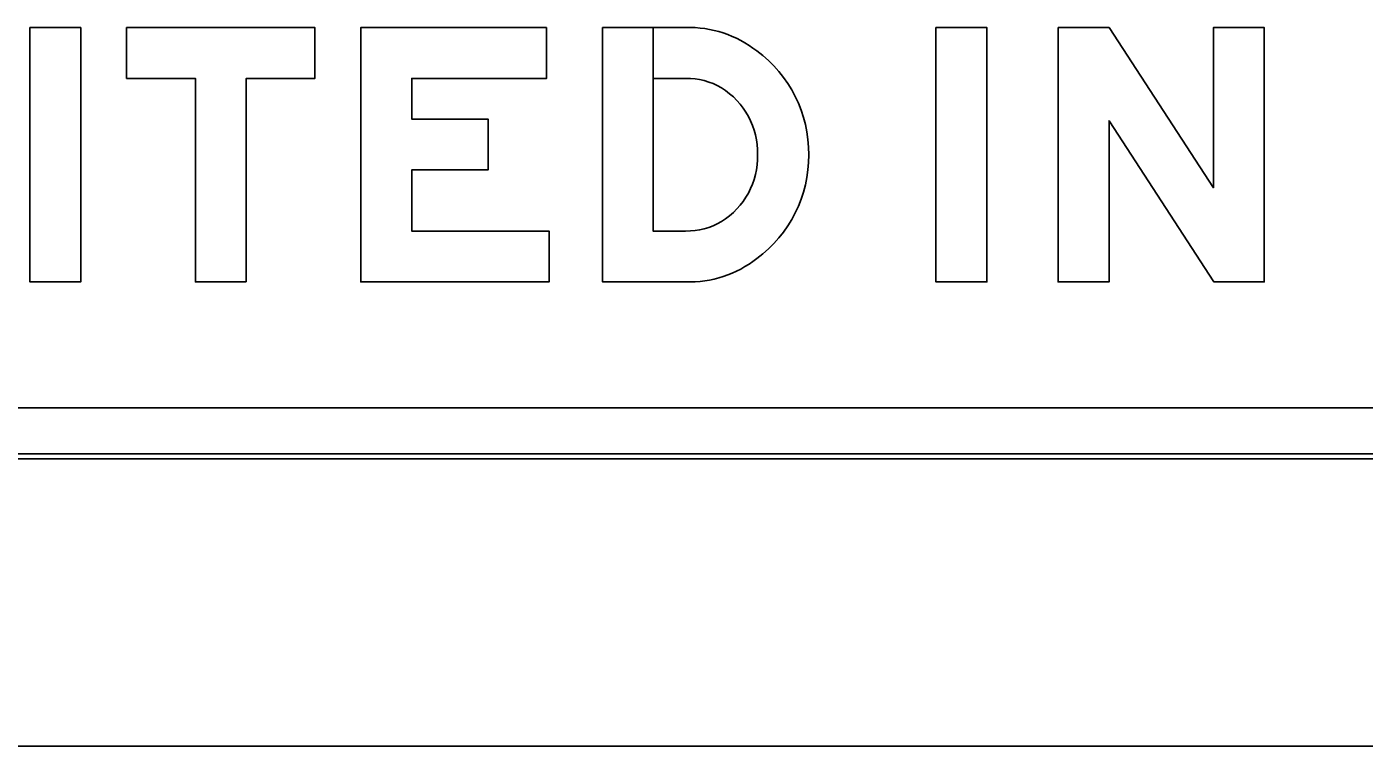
# Model space of a CAD drawing. Extents: x 1806251 to 1809821, y 414895 to 422886.
# Drawn here: x 1809677.268 to 1809677.793, y 415392.058 to 415392.34 of the extents above; entities that cross this region are included whole.
import ezdxf

# ---------------------------------------------------------------- set-up
doc = ezdxf.new("R2010")
doc.units = 0
for name, color, linetype in [('GSBWFILL', 7, 'Continuous'), ('GSCOLORFILL', 7, 'Continuous'), ('GSDIMS', 7, 'Continuous'), ('GSOUTLINE', 7, 'Continuous')]:
    doc.layers.add(name, color=color, linetype=linetype)

msp = doc.modelspace()

# ---------------------------------------------------------------- linework, layer by layer
at = {"layer": 'GSBWFILL'}
for p, q in [((1809677.5268737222, 415392.26000001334), (1809677.5140753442, 415392.26000001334)), ((1809678.5255, 415392.19050001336), (1809676.6657, 415392.19050001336)), ((1809676.6657, 415392.17050001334), (1809678.5255, 415392.17050001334))]:
    msp.add_line(p, q, dxfattribs=at)
for points in [[(1809677.2692352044, 415392.34000001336), (1809677.2892350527, 415392.34000001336), (1809677.2892350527, 415392.2400000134), (1809677.2692352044, 415392.2400000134)], [(1809677.354235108, 415392.2400000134), (1809677.3342351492, 415392.2400000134), (1809677.3342351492, 415392.32000001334), (1809677.3072352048, 415392.32000001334), (1809677.3072352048, 415392.34000001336), (1809677.3812350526, 415392.34000001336), (1809677.3812350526, 415392.32000001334), (1809677.354235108, 415392.32000001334)], [(1809677.4722350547, 415392.34000001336), (1809677.4722350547, 415392.32000001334), (1809677.4192351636, 415392.32000001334), (1809677.4192351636, 415392.30400001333), (1809677.449235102, 415392.30400001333), (1809677.449235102, 415392.2840000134), (1809677.4192351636, 415392.2840000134), (1809677.4192351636, 415392.26000001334), (1809677.4732350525, 415392.26000001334), (1809677.4732350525, 415392.2400000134), (1809677.3992352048, 415392.2400000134), (1809677.3992352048, 415392.34000001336)], [(1809677.6252352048, 415392.34000001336), (1809677.6452350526, 415392.34000001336), (1809677.6452350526, 415392.2400000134), (1809677.6252352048, 415392.2400000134)], [(1809677.6732352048, 415392.34000001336), (1809677.6932351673, 415392.34000001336), (1809677.7342350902, 415392.2770060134), (1809677.7342350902, 415392.34000001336), (1809677.754235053, 415392.34000001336), (1809677.754235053, 415392.2400000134), (1809677.73445759, 415392.2400000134), (1809677.6932351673, 415392.30333601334), (1809677.6932351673, 415392.2400000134), (1809677.6732352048, 415392.2400000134)]]:
    msp.add_lwpolyline(points, close=True, dxfattribs=at)
for points in [[(1809677.5140753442, 415392.26000001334), (1809677.5140753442, 415392.34000001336), (1809677.4942352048, 415392.34000001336), (1809677.4942352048, 415392.2400000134), (1809677.5268737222, 415392.2400000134)], [(1809677.5268737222, 415392.34000001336), (1809677.5140803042, 415392.34000001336), (1809677.5140803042, 415392.32000001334), (1809677.5268737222, 415392.32000001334)]]:
    msp.add_lwpolyline(points, dxfattribs=at)
for centre, major_axis, ratio, start_param, end_param in [((1809677.5281885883, 415392.29625117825), (2.6800730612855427e-18, 0.04376891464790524), 0.9920069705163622, 5.621792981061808, 6.313476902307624), ((1809677.5258437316, 415392.2904974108), (3.0487126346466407e-18, 0.049789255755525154), 0.9920069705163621, 4.702398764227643, 5.655315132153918), ((1809677.5273527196, 415392.29294373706), (1.6569831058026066e-18, 0.027060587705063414), 0.9920069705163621, 5.752239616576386, 6.301035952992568), ((1809677.5255053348, 415392.2907798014), (1.8292504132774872e-18, 0.029873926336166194), 0.9920069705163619, 4.6862834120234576, 5.735160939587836), ((1809677.5255053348, 415392.28922022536), (1.8292504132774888e-18, 0.02987392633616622), 0.9920069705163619, 3.689617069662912, 4.738494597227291), ((1809677.5258437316, 415392.2895026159), (3.0487126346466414e-18, 0.04978925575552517), 0.9920069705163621, 3.7694628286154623, 4.722379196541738), ((1809677.5273527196, 415392.2870562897), (1.6569831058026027e-18, 0.027060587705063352), 0.992006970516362, 3.1237420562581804, 3.6725383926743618), ((1809677.5281885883, 415392.28374884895), (2.680073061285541e-18, 0.043768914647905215), 0.9920069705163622, 3.1113010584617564, 3.8029849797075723)]:
    msp.add_ellipse(centre, major_axis=major_axis, ratio=ratio, start_param=start_param, end_param=end_param, dxfattribs=at)
at = {"layer": 'GSCOLORFILL'}
for p, q in [((1809677.5268737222, 415392.26000001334), (1809677.5140753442, 415392.26000001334)), ((1809678.5255, 415392.19050001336), (1809676.6657, 415392.19050001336)), ((1809676.6655000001, 415392.17050001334), (1809678.5255, 415392.17050001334)), ((1809678.5255, 415392.1725000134), (1809676.66552, 415392.1725000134)), ((1809676.66552, 415392.17050001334), (1809678.5255, 415392.17050001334)), ((1809676.6657, 415392.17050001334), (1809678.5255, 415392.17050001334))]:
    msp.add_line(p, q, dxfattribs=at)
for points in [[(1809677.2692352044, 415392.34000001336), (1809677.2892350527, 415392.34000001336), (1809677.2892350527, 415392.2400000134), (1809677.2692352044, 415392.2400000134)], [(1809677.354235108, 415392.2400000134), (1809677.3342351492, 415392.2400000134), (1809677.3342351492, 415392.32000001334), (1809677.3072352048, 415392.32000001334), (1809677.3072352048, 415392.34000001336), (1809677.3812350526, 415392.34000001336), (1809677.3812350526, 415392.32000001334), (1809677.354235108, 415392.32000001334)], [(1809677.4722350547, 415392.34000001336), (1809677.4722350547, 415392.32000001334), (1809677.4192351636, 415392.32000001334), (1809677.4192351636, 415392.30400001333), (1809677.449235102, 415392.30400001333), (1809677.449235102, 415392.2840000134), (1809677.4192351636, 415392.2840000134), (1809677.4192351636, 415392.26000001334), (1809677.4732350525, 415392.26000001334), (1809677.4732350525, 415392.2400000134), (1809677.3992352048, 415392.2400000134), (1809677.3992352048, 415392.34000001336)], [(1809677.6252352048, 415392.34000001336), (1809677.6452350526, 415392.34000001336), (1809677.6452350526, 415392.2400000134), (1809677.6252352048, 415392.2400000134)], [(1809677.6732352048, 415392.34000001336), (1809677.6932351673, 415392.34000001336), (1809677.7342350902, 415392.2770060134), (1809677.7342350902, 415392.34000001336), (1809677.754235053, 415392.34000001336), (1809677.754235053, 415392.2400000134), (1809677.73445759, 415392.2400000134), (1809677.6932351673, 415392.30333601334), (1809677.6932351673, 415392.2400000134), (1809677.6732352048, 415392.2400000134)]]:
    msp.add_lwpolyline(points, close=True, dxfattribs=at)
for points in [[(1809677.5140753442, 415392.26000001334), (1809677.5140753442, 415392.34000001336), (1809677.4942352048, 415392.34000001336), (1809677.4942352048, 415392.2400000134), (1809677.5268737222, 415392.2400000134)], [(1809677.5268737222, 415392.34000001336), (1809677.5140803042, 415392.34000001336), (1809677.5140803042, 415392.32000001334), (1809677.5268737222, 415392.32000001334)]]:
    msp.add_lwpolyline(points, dxfattribs=at)
for centre, major_axis, ratio, start_param, end_param in [((1809677.5281885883, 415392.29625117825), (2.6800730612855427e-18, 0.04376891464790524), 0.9920069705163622, 5.621792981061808, 6.313476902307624), ((1809677.5258437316, 415392.2904974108), (3.0487126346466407e-18, 0.049789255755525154), 0.9920069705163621, 4.702398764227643, 5.655315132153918), ((1809677.5273527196, 415392.29294373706), (1.6569831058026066e-18, 0.027060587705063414), 0.9920069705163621, 5.752239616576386, 6.301035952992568), ((1809677.5255053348, 415392.2907798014), (1.8292504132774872e-18, 0.029873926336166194), 0.9920069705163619, 4.6862834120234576, 5.735160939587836), ((1809677.5255053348, 415392.28922022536), (1.8292504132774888e-18, 0.02987392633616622), 0.9920069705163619, 3.689617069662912, 4.738494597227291), ((1809677.5258437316, 415392.2895026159), (3.0487126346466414e-18, 0.04978925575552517), 0.9920069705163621, 3.7694628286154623, 4.722379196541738), ((1809677.5273527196, 415392.2870562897), (1.6569831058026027e-18, 0.027060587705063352), 0.992006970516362, 3.1237420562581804, 3.6725383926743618), ((1809677.5281885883, 415392.28374884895), (2.680073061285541e-18, 0.043768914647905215), 0.9920069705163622, 3.1113010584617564, 3.8029849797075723)]:
    msp.add_ellipse(centre, major_axis=major_axis, ratio=ratio, start_param=start_param, end_param=end_param, dxfattribs=at)
at = {"layer": 'GSDIMS'}
msp.add_line((1809676.7042352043, 415392.0575000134), (1809678.487, 415392.0575000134), dxfattribs=at)
at = {"layer": 'GSOUTLINE'}
for p, q in [((1809677.5268737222, 415392.26000001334), (1809677.5268737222, 415392.26000001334)), ((1809677.5268737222, 415392.2400000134), (1809677.5268737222, 415392.2400000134)), ((1809676.6655000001, 415392.19050001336), (1809678.5255, 415392.19050001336)), ((1809676.6655000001, 415392.17050001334), (1809678.5255, 415392.17050001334))]:
    msp.add_line(p, q, dxfattribs=at)
for points in [[(1809677.2692352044, 415392.34000001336), (1809677.2892350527, 415392.34000001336), (1809677.2892350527, 415392.2400000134), (1809677.2692352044, 415392.2400000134)], [(1809677.354235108, 415392.2400000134), (1809677.3342351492, 415392.2400000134), (1809677.3342351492, 415392.32000001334), (1809677.3072352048, 415392.32000001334), (1809677.3072352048, 415392.34000001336), (1809677.3812350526, 415392.34000001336), (1809677.3812350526, 415392.32000001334), (1809677.354235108, 415392.32000001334)], [(1809677.4722350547, 415392.34000001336), (1809677.4722350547, 415392.32000001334), (1809677.4192351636, 415392.32000001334), (1809677.4192351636, 415392.30400001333), (1809677.449235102, 415392.30400001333), (1809677.449235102, 415392.2840000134), (1809677.4192351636, 415392.2840000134), (1809677.4192351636, 415392.26000001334), (1809677.4732350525, 415392.26000001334), (1809677.4732350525, 415392.2400000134), (1809677.3992352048, 415392.2400000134), (1809677.3992352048, 415392.34000001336)], [(1809677.6252352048, 415392.34000001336), (1809677.6452350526, 415392.34000001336), (1809677.6452350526, 415392.2400000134), (1809677.6252352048, 415392.2400000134)], [(1809677.6732352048, 415392.34000001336), (1809677.6932351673, 415392.34000001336), (1809677.7342350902, 415392.2770060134), (1809677.7342350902, 415392.34000001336), (1809677.754235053, 415392.34000001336), (1809677.754235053, 415392.2400000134), (1809677.73445759, 415392.2400000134), (1809677.6932351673, 415392.30333601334), (1809677.6932351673, 415392.2400000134), (1809677.6732352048, 415392.2400000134)]]:
    msp.add_lwpolyline(points, close=True, dxfattribs=at)
for points in [[(1809677.5268737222, 415392.34000001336), (1809677.4942352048, 415392.34000001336), (1809677.4942352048, 415392.2400000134), (1809677.5268737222, 415392.2400000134)], [(1809677.5268737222, 415392.32000001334), (1809677.5140753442, 415392.32000001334), (1809677.5140753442, 415392.26000001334), (1809677.5268737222, 415392.26000001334)]]:
    msp.add_lwpolyline(points, dxfattribs=at)
for centre, major_axis, ratio, start_param, end_param in [((1809677.5281885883, 415392.29625117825), (2.6800730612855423e-18, 0.043768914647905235), 0.9920069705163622, 5.621792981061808, 6.313476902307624), ((1809677.5258437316, 415392.2904974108), (3.0487126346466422e-18, 0.04978925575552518), 0.9920069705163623, 4.702398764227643, 5.655315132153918), ((1809677.5273527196, 415392.29294373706), (1.6569831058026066e-18, 0.027060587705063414), 0.9920069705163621, 5.752239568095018, 6.301035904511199), ((1809677.5255053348, 415392.2907798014), (1.8292504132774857e-18, 0.02987392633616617), 0.9920069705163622, 4.68628336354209, 5.735160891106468), ((1809677.5255053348, 415392.28922022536), (1.8292504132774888e-18, 0.02987392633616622), 0.9920069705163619, 3.6896170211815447, 4.738494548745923), ((1809677.5258437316, 415392.2895026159), (3.0487126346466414e-18, 0.04978925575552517), 0.9920069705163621, 3.7694628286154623, 4.722379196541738), ((1809677.5273527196, 415392.2870562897), (1.6569831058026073e-18, 0.02706058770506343), 0.9920069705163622, 3.1237420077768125, 3.672538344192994), ((1809677.5281885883, 415392.28374884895), (2.680073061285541e-18, 0.043768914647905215), 0.9920069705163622, 3.1113010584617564, 3.8029849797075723)]:
    msp.add_ellipse(centre, major_axis=major_axis, ratio=ratio, start_param=start_param, end_param=end_param, dxfattribs=at)

doc.saveas('drawing.dxf')
